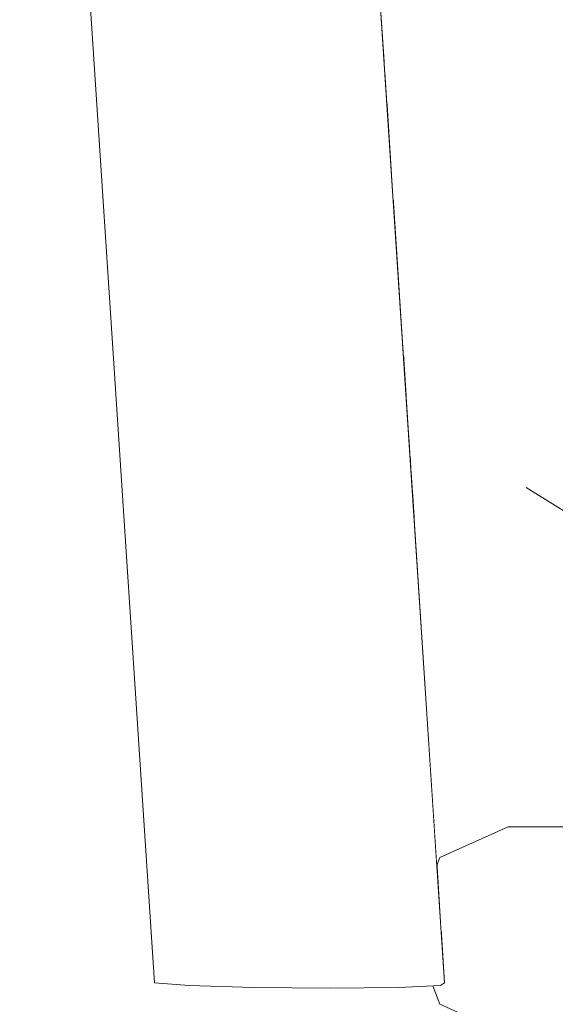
# Model space of a CAD drawing. Header units: millimetres. Extents: x -30280 to 309309, y -17460 to 4378.
# Tile 722 of 1056: x 247473 to 247527, y -13048 to -12949. Entities that reach past the tile are written whole.
import ezdxf

# ---------------------------------------------------------------- set-up
doc = ezdxf.new("R2010")
doc.units = ezdxf.units.MM
doc.header["$MEASUREMENT"] = 0
doc.linetypes.add('Wipeout_Contour', pattern=[1000, 0, -1000])
doc.layers.add('Nuevo_09_EI_Mobiliari general', color=7, linetype='Continuous')
doc.layers.add('Nuevo_09_EI_Mobiliari general_Pluma_Nº__1', color=7, linetype='Continuous', lineweight=5)

# ---------------------------------------------------------------- blocks, each defined once
blk = doc.blocks.new('Elem Sección_535_6', base_point=(235890.588, -13459.976))
at = {"color": 254, "linetype": 'Wipeout_Contour', "lineweight": 0, "ltscale": 7433274.861922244}
blk.add_wipeout([(246697.224, -12764.976), (246697.224, -13099.976), (247577.013, -13099.976), (247577.013, -13054.405), (247579.356, -13051.751), (247614.555, -13051.751), (247614.854, -13050.684), (247522.109, -13050.684), (247515.287, -13047.649), (247514.577, -13045.81), (247511.15, -13045.972), (247504.321, -13046.045), (247496.678, -13045.972), (247490.267, -13045.774), (247486.807, -13045.503), (247475.773, -12877.645), (247476.191, -12877.374), (247478.643, -12877.257), (247475.096, -12821.954), (247472.892, -12822.238), (247451.897, -12819.603), (247435.98, -12812.404), (247429.408, -12802.57), (247426.779, -12794.862), (247425.93, -12793.594), (247431.182, -12782.204), (247437.573, -12774.669), (247437.599, -12774.617), (247455.322, -12765.141), (247456.475, -12764.976)], dxfattribs=at).dxf.layer = 'Nuevo_09_EI_Mobiliari general'
at = {"color": 254, "linetype": 'Wipeout_Contour', "lineweight": 0, "ltscale": 5453992.750802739}
blk.add_wipeout([(247535.573, -13011.984), (247512.726, -12999.459), (247514.982, -13033.784), (247515.287, -13032.995), (247522.109, -13029.96), (247622.134, -13029.96), (247617.373, -13026.626), (247615.695, -13022.776), (247614.225, -13022.772), (247606.668, -13025.546), (247602.589, -13026.319), (247589.802, -13025.199), (247586.051, -13023.862), (247583.656, -13022.759), (247583.305, -13022.7), (247570.447, -13022.67), (247554.078, -13013.696), (247547.599, -13013.263), (247547.521, -13013.25), (247545.433, -13013.272), (247539.283, -13012.695), (247537.964, -13011.989)], dxfattribs=at).dxf.layer = 'Nuevo_09_EI_Mobiliari general'
blk = doc.blocks.new('Elem Sección_536_6', base_point=(235890.588, -13459.976))
at = {"color": 254, "linetype": 'Wipeout_Contour', "lineweight": 0, "ltscale": 743599.720136}
blk.add_wipeout([(247537.438, -13004.573), (247515.656, -12983.432), (247523.902, -12996.094)], dxfattribs=at).dxf.layer = 'Nuevo_09_EI_Mobiliari general'
at = {"color": 254, "linetype": 'Wipeout_Contour', "lineweight": 0, "ltscale": 743604.044543}
blk.add_wipeout([(247515.656, -12983.432), (247537.438, -13004.573), (247528.696, -12991.661)], dxfattribs=at).dxf.layer = 'Nuevo_09_EI_Mobiliari general'
at = {"color": 254, "linetype": 'Wipeout_Contour', "lineweight": 0, "ltscale": 743579.611407}
blk.add_wipeout([(247528.696, -12991.661), (247514.372, -12967.905), (247515.656, -12983.432)], dxfattribs=at).dxf.layer = 'Nuevo_09_EI_Mobiliari general'
at = {"color": 254, "linetype": 'Wipeout_Contour', "lineweight": 0, "ltscale": 991527.779454}
blk.add_wipeout([(247514.83, -12995.209), (247547.599, -13013.263), (247554.078, -13013.696), (247545.721, -13009.114)], dxfattribs=at).dxf.layer = 'Nuevo_09_EI_Mobiliari general'
at = {"color": 254, "linetype": 'Wipeout_Contour', "lineweight": 0, "ltscale": 743589.552529}
blk.add_wipeout([(247514.372, -12967.905), (247528.696, -12991.661), (247526.805, -12975.827)], dxfattribs=at).dxf.layer = 'Nuevo_09_EI_Mobiliari general'
at = {"color": 254, "linetype": 'Wipeout_Contour', "lineweight": 0, "ltscale": 991486.662454}
blk.add_wipeout([(247523.902, -12996.094), (247514.83, -12995.209), (247545.721, -13009.114), (247537.438, -13004.573)], dxfattribs=at).dxf.layer = 'Nuevo_09_EI_Mobiliari general'
at = {"color": 254, "linetype": 'Wipeout_Contour', "lineweight": 0, "ltscale": 743578.381139}
blk.add_wipeout([(247526.805, -12975.827), (247518.839, -12956.324), (247514.372, -12967.905)], dxfattribs=at).dxf.layer = 'Nuevo_09_EI_Mobiliari general'
at = {"color": 254, "linetype": 'Wipeout_Contour', "lineweight": 0, "ltscale": 991426.573313}
blk.add_wipeout([(247523.902, -12996.094), (247511.889, -12986.719), (247512.185, -12991.233), (247514.83, -12995.209)], dxfattribs=at).dxf.layer = 'Nuevo_09_EI_Mobiliari general'
at = {"color": 254, "linetype": 'Wipeout_Contour', "lineweight": 0, "ltscale": 991477.669458}
blk.add_wipeout([(247547.599, -13013.263), (247512.542, -12996.659), (247512.575, -12997.155), (247539.167, -13011.782)], dxfattribs=at).dxf.layer = 'Nuevo_09_EI_Mobiliari general'
at = {"color": 254, "linetype": 'Wipeout_Contour', "lineweight": 0, "ltscale": 743594.285257}
blk.add_wipeout([(247518.839, -12956.324), (247526.805, -12975.827), (247530.818, -12964.016)], dxfattribs=at).dxf.layer = 'Nuevo_09_EI_Mobiliari general'
at = {"color": 254, "linetype": 'Wipeout_Contour', "lineweight": 0, "ltscale": 991425.670245}
blk.add_wipeout([(247515.656, -12983.432), (247511.641, -12982.96), (247511.889, -12986.719), (247523.902, -12996.094)], dxfattribs=at).dxf.layer = 'Nuevo_09_EI_Mobiliari general'
at = {"color": 254, "linetype": 'Wipeout_Contour', "lineweight": 0, "ltscale": 743594.071082}
blk.add_wipeout([(247530.818, -12964.016), (247528.13, -12948.416), (247518.839, -12956.324)], dxfattribs=at).dxf.layer = 'Nuevo_09_EI_Mobiliari general'
at = {"color": 254, "linetype": 'Wipeout_Contour', "lineweight": 0, "ltscale": 743559.454383}
blk.add_wipeout([(247515.656, -12983.432), (247511.228, -12976.676), (247511.641, -12982.96)], dxfattribs=at).dxf.layer = 'Nuevo_09_EI_Mobiliari general'
at = {"color": 254, "linetype": 'Wipeout_Contour', "lineweight": 0, "ltscale": 991452.861785}
blk.add_wipeout([(247514.83, -12995.209), (247512.419, -12994.782), (247512.542, -12996.659), (247547.599, -13013.263)], dxfattribs=at).dxf.layer = 'Nuevo_09_EI_Mobiliari general'
at = {"color": 254, "linetype": 'Wipeout_Contour', "lineweight": 0, "ltscale": 991411.150256}
blk.add_wipeout([(247510.617, -12967.377), (247511.228, -12976.676), (247515.656, -12983.432), (247514.372, -12967.905)], dxfattribs=at).dxf.layer = 'Nuevo_09_EI_Mobiliari general'
at = {"color": 254, "linetype": 'Wipeout_Contour', "lineweight": 0, "ltscale": 743562.62286}
blk.add_wipeout([(247512.308, -12993.093), (247512.419, -12994.782), (247514.83, -12995.209)], dxfattribs=at).dxf.layer = 'Nuevo_09_EI_Mobiliari general'
at = {"color": 254, "linetype": 'Wipeout_Contour', "lineweight": 0, "ltscale": 991466.022065}
blk.add_wipeout([(247512.685, -12998.835), (247512.726, -12999.459), (247535.573, -13011.984), (247539.167, -13011.782)], dxfattribs=at).dxf.layer = 'Nuevo_09_EI_Mobiliari general'
at = {"color": 254, "linetype": 'Wipeout_Contour', "lineweight": 0, "ltscale": 743553.221073}
blk.add_wipeout([(247514.372, -12967.905), (247509.975, -12957.615), (247510.617, -12967.377)], dxfattribs=at).dxf.layer = 'Nuevo_09_EI_Mobiliari general'
at = {"color": 254, "linetype": 'Wipeout_Contour', "lineweight": 0, "ltscale": 743562.184278}
blk.add_wipeout([(247512.185, -12991.233), (247512.308, -12993.093), (247514.83, -12995.209)], dxfattribs=at).dxf.layer = 'Nuevo_09_EI_Mobiliari general'
at = {"color": 254, "linetype": 'Wipeout_Contour', "lineweight": 0, "ltscale": 743588.757099}
blk.add_wipeout([(247512.575, -12997.155), (247512.685, -12998.835), (247539.167, -13011.782)], dxfattribs=at).dxf.layer = 'Nuevo_09_EI_Mobiliari general'
at = {"layer": 'Nuevo_09_EI_Mobiliari general_Pluma_Nº__1', "color": 7, "linetype": 'Continuous', "lineweight": 5}
blk.add_line((247537.438, -13004.573), (247523.902, -12996.094), dxfattribs=at)
at = {"color": 254, "linetype": 'Wipeout_Contour', "lineweight": 0, "ltscale": 991409.517082}
blk.add_wipeout([(247509.798, -12954.909), (247509.975, -12957.615), (247514.372, -12967.905), (247518.839, -12956.324)], dxfattribs=at).dxf.layer = 'Nuevo_09_EI_Mobiliari general'
at = {"color": 254, "linetype": 'Wipeout_Contour', "lineweight": 0, "ltscale": 991411.123535}
blk.add_wipeout([(247509.73, -12953.876), (247509.798, -12954.909), (247518.839, -12956.324), (247517.837, -12946.698)], dxfattribs=at).dxf.layer = 'Nuevo_09_EI_Mobiliari general'
at = {"color": 254, "linetype": 'Wipeout_Contour', "lineweight": 0, "ltscale": 743580.86311}
blk.add_wipeout([(247517.837, -12946.698), (247518.839, -12956.324), (247528.13, -12948.416)], dxfattribs=at).dxf.layer = 'Nuevo_09_EI_Mobiliari general'
at = {"color": 254, "linetype": 'Wipeout_Contour', "lineweight": 0, "ltscale": 743552.548701}
blk.add_wipeout([(247517.837, -12946.698), (247509.155, -12945.137), (247509.73, -12953.876)], dxfattribs=at).dxf.layer = 'Nuevo_09_EI_Mobiliari general'
at = {"color": 254, "linetype": 'Wipeout_Contour', "lineweight": 0, "ltscale": 991396.801752}
blk.add_wipeout([(247504.719, -12877.645), (247504.301, -12877.916), (247515.334, -13045.774), (247515.753, -13045.503)], dxfattribs=at).dxf.layer = 'Nuevo_09_EI_Mobiliari general'
at = {"color": 254, "linetype": 'Wipeout_Contour', "lineweight": 0, "ltscale": 991387.659025}
blk.add_wipeout([(247515.334, -13045.774), (247504.301, -12877.916), (247500.117, -12878.115), (247511.15, -13045.972)], dxfattribs=at).dxf.layer = 'Nuevo_09_EI_Mobiliari general'
at = {"color": 254, "linetype": 'Wipeout_Contour', "lineweight": 0, "ltscale": 991365.691612}
blk.add_wipeout([(247511.15, -13045.972), (247500.117, -12878.115), (247493.288, -12878.187), (247504.321, -13046.045)], dxfattribs=at).dxf.layer = 'Nuevo_09_EI_Mobiliari general'
at = {"color": 254, "linetype": 'Wipeout_Contour', "lineweight": 0, "ltscale": 1735050.694446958}
blk.add_wipeout([(247515.334, -13045.774), (247514.577, -13045.81), (247515.287, -13047.649), (247535.577, -13047.649), (247532.751, -13040.322), (247515.412, -13040.322), (247515.753, -13045.503)], dxfattribs=at).dxf.layer = 'Nuevo_09_EI_Mobiliari general'
at = {"layer": 'Nuevo_09_EI_Mobiliari general_Pluma_Nº__1', "color": 7, "linetype": 'Continuous', "lineweight": 5}
for p, q in [((247515.753, -13045.503), (247515.334, -13045.774)), ((247515.334, -13045.774), (247511.15, -13045.972)), ((247515.287, -13047.649), (247514.577, -13045.81)), ((247522.109, -13050.684), (247515.287, -13047.649))]:
    blk.add_line(p, q, dxfattribs=at)
at = {"color": 254, "linetype": 'Wipeout_Contour', "lineweight": 0, "ltscale": 991336.785668}
blk.add_wipeout([(247504.321, -13046.045), (247493.288, -12878.187), (247485.644, -12878.115), (247496.678, -13045.972)], dxfattribs=at).dxf.layer = 'Nuevo_09_EI_Mobiliari general'
at = {"color": 254, "linetype": 'Wipeout_Contour', "lineweight": 0, "ltscale": 1239329.802484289}
blk.add_wipeout([(247515.287, -13032.995), (247514.982, -13033.784), (247515.412, -13040.322), (247532.751, -13040.322), (247535.577, -13032.995)], dxfattribs=at).dxf.layer = 'Nuevo_09_EI_Mobiliari general'
at = {"layer": 'Nuevo_09_EI_Mobiliari general_Pluma_Nº__1', "color": 7, "linetype": 'Continuous', "lineweight": 5}
blk.add_line((247511.15, -13045.972), (247504.321, -13046.045), dxfattribs=at)
at = {"color": 254, "linetype": 'Wipeout_Contour', "lineweight": 0, "ltscale": 991308.686516}
blk.add_wipeout([(247496.678, -13045.972), (247485.644, -12878.115), (247479.233, -12877.916), (247490.267, -13045.774)], dxfattribs=at).dxf.layer = 'Nuevo_09_EI_Mobiliari general'
at = {"color": 254, "linetype": 'Wipeout_Contour', "lineweight": 0, "ltscale": 991486.540867}
blk.add_wipeout([(247515.287, -13032.995), (247535.577, -13032.995), (247542.399, -13029.96), (247522.109, -13029.96)], dxfattribs=at).dxf.layer = 'Nuevo_09_EI_Mobiliari general'
at = {"layer": 'Nuevo_09_EI_Mobiliari general_Pluma_Nº__1', "color": 7, "linetype": 'Continuous', "lineweight": 5}
for p, q in [((247515.753, -13045.503), (247504.719, -12877.645)), ((247515.287, -13032.995), (247522.109, -13029.96)), ((247522.109, -13029.96), (247542.399, -13029.96)), ((247514.982, -13033.784), (247515.287, -13032.995)), ((247504.321, -13046.045), (247496.678, -13045.972))]:
    blk.add_line(p, q, dxfattribs=at)
at = {"color": 254, "linetype": 'Wipeout_Contour', "lineweight": 0, "ltscale": 991288.9233}
blk.add_wipeout([(247490.267, -13045.774), (247479.233, -12877.916), (247475.773, -12877.645), (247486.807, -13045.503)], dxfattribs=at).dxf.layer = 'Nuevo_09_EI_Mobiliari general'
at = {"layer": 'Nuevo_09_EI_Mobiliari general_Pluma_Nº__1', "color": 7, "linetype": 'Continuous', "lineweight": 5}
for p, q in [((247486.807, -13045.503), (247475.773, -12877.645)), ((247490.267, -13045.774), (247486.807, -13045.503)), ((247496.678, -13045.972), (247490.267, -13045.774))]:
    blk.add_line(p, q, dxfattribs=at)

msp = doc.modelspace()

# ---------------------------------------------------------------- block references
at = {"layer": 'Nuevo_09_EI_Mobiliari general', "lineweight": 0}
msp.add_blockref('Elem Sección_535_6', (235890.588, -13459.976), dxfattribs=at)

# ---------------------------------------------------------------- next in the draw order: block references
msp.add_blockref('Elem Sección_536_6', (235890.588, -13459.976), dxfattribs=at)

doc.saveas('drawing.dxf')
